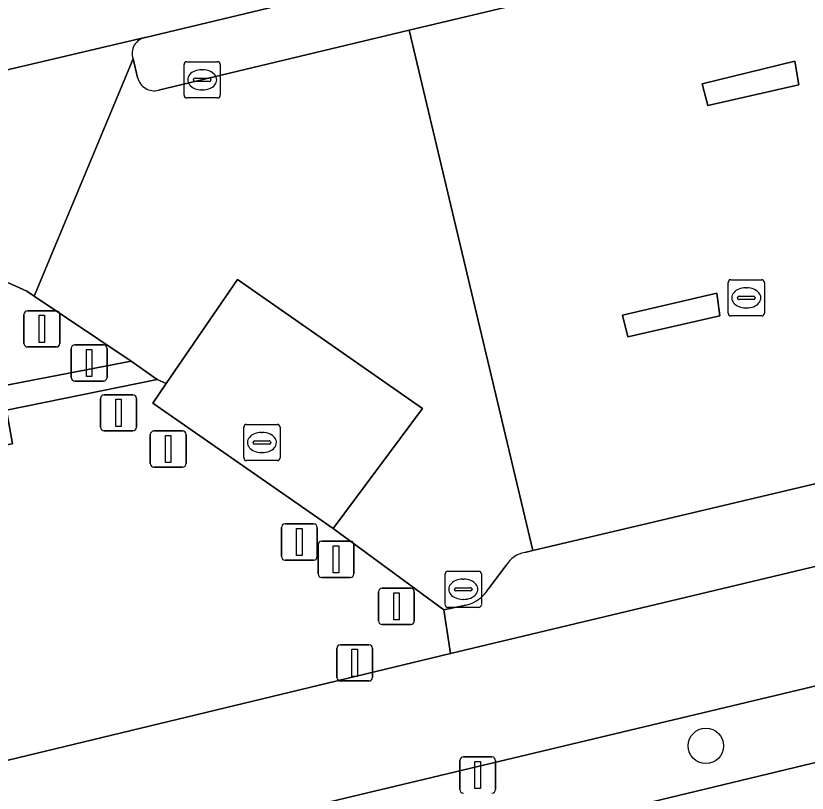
# Model space of a CAD drawing. Extents: x 157648 to 158502, y 379212 to 380938.
# Drawn here: x 158174.75 to 158196.62, y 380874.25 to 380895.73 of the extents above; entities that cross this region are included whole.
import ezdxf

# ---------------------------------------------------------------- set-up
doc = ezdxf.new("R2010")
doc.units = 0
for name, color, linetype in [('IMGEO_Afsluitpaal', 7, 'Continuous'), ('IMGEO_Berm_groen', 7, 'Continuous'), ('IMGEO_Boom', 7, 'Continuous'), ('IMGEO_Erf', 7, 'Continuous'), ('IMGEO_Fietspad_gesloten', 7, 'Continuous'), ('IMGEO_Hek', 7, 'Continuous'), ('IMGEO_Kolk', 7, 'Continuous'), ('IMGEO_Lichtmast', 7, 'Continuous'), ('IMGEO_Rijbaan_lokaal_gesloten', 7, 'Continuous'), ('IMGEO_Rijbaan_lokaal_open', 7, 'Continuous'), ('IMGEO_Rijbaan_regionaal_gesloten', 7, 'Continuous'), ('IMGEO_Terreindeel_open', 7, 'Continuous'), ('IMGEO_Verkeerseiland_gesloten', 7, 'Continuous'), ('IMGEO_Verkeerseiland_open', 7, 'Continuous'), ('IMGEO_Voetpad_halfverhard', 7, 'Continuous'), ('IMGEO_Voetpad_open', 7, 'Continuous')]:
    doc.layers.add(name, color=color, linetype=linetype)

msp = doc.modelspace()

# ---------------------------------------------------------------- linework, layer by layer
at = {"layer": 'IMGEO_Afsluitpaal'}
for p, q in [((158174.974, 380886.678), (158174.974, 380887.478)), ((158174.974, 380887.478), (158174.974, 380886.678)), ((158175.074, 380887.578), (158175.864, 380887.578)), ((158175.864, 380887.578), (158175.074, 380887.578)), ((158175.964, 380887.478), (158175.964, 380886.678)), ((158175.964, 380886.678), (158175.964, 380887.478)), ((158176.38, 380886.638), (158177.17, 380886.638)), ((158177.17, 380886.638), (158176.38, 380886.638)), ((158175.864, 380886.578), (158175.074, 380886.578)), ((158175.074, 380886.578), (158175.864, 380886.578)), ((158176.28, 380885.738), (158176.28, 380886.538)), ((158176.28, 380886.538), (158176.28, 380885.738)), ((158177.27, 380886.538), (158177.27, 380885.738)), ((158177.27, 380885.738), (158177.27, 380886.538)), ((158177.17, 380885.638), (158176.38, 380885.638)), ((158176.38, 380885.638), (158177.17, 380885.638)), ((158177.093, 380884.359), (158177.093, 380885.159)), ((158177.093, 380885.159), (158177.093, 380884.359)), ((158177.193, 380885.259), (158177.983, 380885.259)), ((158177.983, 380885.259), (158177.193, 380885.259)), ((158178.083, 380885.159), (158178.083, 380884.359)), ((158178.083, 380884.359), (158178.083, 380885.159)), ((158177.983, 380884.259), (158177.193, 380884.259)), ((158177.193, 380884.259), (158177.983, 380884.259)), ((158178.566, 380884.258), (158179.356, 380884.258)), ((158179.356, 380884.258), (158178.566, 380884.258)), ((158178.466, 380883.358), (158178.466, 380884.158)), ((158178.466, 380884.158), (158178.466, 380883.358)), ((158179.456, 380884.158), (158179.456, 380883.358)), ((158179.456, 380883.358), (158179.456, 380884.158)), ((158179.356, 380883.258), (158178.566, 380883.258)), ((158178.566, 380883.258), (158179.356, 380883.258)), ((158182.09, 380880.79), (158182.09, 380881.59)), ((158182.09, 380881.59), (158182.09, 380880.79)), ((158182.19, 380881.69), (158182.98, 380881.69)), ((158182.98, 380881.69), (158182.19, 380881.69)), ((158183.08, 380881.59), (158183.08, 380880.79)), ((158183.08, 380880.79), (158183.08, 380881.59)), ((158183.203, 380881.211), (158183.993, 380881.211)), ((158183.993, 380881.211), (158183.203, 380881.211)), ((158183.103, 380880.311), (158183.103, 380881.111)), ((158183.103, 380881.111), (158183.103, 380880.311)), ((158184.093, 380881.111), (158184.093, 380880.311)), ((158184.093, 380880.311), (158184.093, 380881.111)), ((158182.98, 380880.69), (158182.19, 380880.69)), ((158182.19, 380880.69), (158182.98, 380880.69)), ((158183.993, 380880.211), (158183.203, 380880.211)), ((158183.203, 380880.211), (158183.993, 380880.211)), ((158184.772, 380879.012), (158184.772, 380879.812)), ((158184.772, 380879.812), (158184.772, 380879.012)), ((158184.872, 380879.912), (158185.662, 380879.912)), ((158185.662, 380879.912), (158184.872, 380879.912)), ((158185.762, 380879.812), (158185.762, 380879.012)), ((158185.762, 380879.012), (158185.762, 380879.812)), ((158185.662, 380878.912), (158184.872, 380878.912)), ((158184.872, 380878.912), (158185.662, 380878.912))]:
    msp.add_line(p, q, dxfattribs=at)
for points in [[(158175.394, 380887.453), (158175.544, 380887.453), (158175.544, 380886.703), (158175.394, 380886.703), (158175.394, 380887.453)], [(158176.7, 380886.513), (158176.85, 380886.513), (158176.85, 380885.763), (158176.7, 380885.763), (158176.7, 380886.513)], [(158177.513, 380885.134), (158177.663, 380885.134), (158177.663, 380884.384), (158177.513, 380884.384), (158177.513, 380885.134)], [(158178.886, 380884.133), (158179.036, 380884.133), (158179.036, 380883.383), (158178.886, 380883.383), (158178.886, 380884.133)], [(158182.51, 380881.565), (158182.66, 380881.565), (158182.66, 380880.815), (158182.51, 380880.815), (158182.51, 380881.565)], [(158183.523, 380881.086), (158183.673, 380881.086), (158183.673, 380880.336), (158183.523, 380880.336), (158183.523, 380881.086)], [(158185.192, 380879.787), (158185.342, 380879.787), (158185.342, 380879.037), (158185.192, 380879.037), (158185.192, 380879.787)]]:
    msp.add_lwpolyline(points, dxfattribs=at)
for centre, start, end in [((158175.074, 380887.478), 90, 180), ((158175.074, 380887.478), 90, 180), ((158175.864, 380887.478), 0, 90), ((158175.864, 380887.478), 360, 90), ((158175.074, 380886.678), 180, 270), ((158175.074, 380886.678), 180, 270), ((158175.864, 380886.678), 270, 0), ((158175.864, 380886.678), 270, 0), ((158176.38, 380886.538), 90, 180), ((158176.38, 380886.538), 90, 180), ((158177.17, 380886.538), 0, 90), ((158177.17, 380886.538), 360, 90), ((158176.38, 380885.738), 180, 270), ((158176.38, 380885.738), 180, 270), ((158177.17, 380885.738), 270, 0), ((158177.17, 380885.738), 270, 0), ((158177.193, 380885.159), 90, 180), ((158177.193, 380885.159), 90, 180), ((158177.983, 380885.159), 0, 90), ((158177.983, 380885.159), 360, 90), ((158177.193, 380884.359), 180, 270), ((158177.193, 380884.359), 180, 270), ((158177.983, 380884.359), 270, 0), ((158177.983, 380884.359), 270, 0), ((158178.566, 380884.158), 90, 180), ((158178.566, 380884.158), 90, 180), ((158179.356, 380884.158), 0, 90), ((158179.356, 380884.158), 360, 90), ((158178.566, 380883.358), 180, 270), ((158178.566, 380883.358), 180, 270), ((158179.356, 380883.358), 270, 0), ((158179.356, 380883.358), 270, 0), ((158182.19, 380881.59), 90, 180), ((158182.19, 380881.59), 90, 180), ((158182.98, 380881.59), 0, 90), ((158182.98, 380881.59), 360, 90), ((158183.203, 380881.111), 90, 180), ((158183.203, 380881.111), 90, 180), ((158183.993, 380881.111), 0, 90), ((158183.993, 380881.111), 360, 90), ((158182.19, 380880.79), 180, 270), ((158182.19, 380880.79), 180, 270), ((158182.98, 380880.79), 270, 0), ((158182.98, 380880.79), 270, 0), ((158183.203, 380880.311), 180, 270), ((158183.203, 380880.311), 180, 270), ((158183.993, 380880.311), 270, 0), ((158183.993, 380880.311), 270, 0), ((158184.872, 380879.812), 90, 180), ((158184.872, 380879.812), 90, 180), ((158185.662, 380879.812), 0, 90), ((158185.662, 380879.812), 360, 90), ((158184.872, 380879.012), 180, 270), ((158184.872, 380879.012), 180, 270), ((158185.662, 380879.012), 270, 0), ((158185.662, 380879.012), 270, 0)]:
    msp.add_arc(centre, 0.1, start, end, dxfattribs=at)
at = {"layer": 'IMGEO_Berm_groen'}
for points in [[(158247.927, 380894.961), (158241.25, 380890.308), (158241.053, 380890.179), (158237.983, 380888.371), (158234.764, 380886.844), (158227.239, 380884.51), (158216.562, 380881.917), (158176.169, 380872.274), (158170.786, 380871.038), (158169.397, 380870.904), (158167.571, 380870.872), (158165.75, 380871.003), (158163.948, 380871.297), (158155.69, 380872.659), (158150.365, 380873.521), (158148.523, 380873.783), (158145.729, 380873.832), (158142.943, 380873.632), (158141.381, 380873.409), (158125.611, 380869.701), (158120.899, 380868.795), (158112.29, 380866.807), (158104.631, 380865.308)], [(158103.992, 380860.804), (158111.541, 380862.403), (158125.906, 380865.83), (158133.874, 380867.714), (158139.433, 380869.167), (158139.637, 380869.206), (158146.514, 380870.261), (158148.421, 380870.451), (158151.536, 380870.552), (158155.774, 380870.384), (158160.122, 380869.826), (158163.951, 380869.298), (158165.296, 380869.194), (158168.609, 380869.132), (158171.914, 380869.367), (158175.184, 380869.895), (158175.796, 380870.028), (158198.003, 380875.375)]]:
    msp.add_lwpolyline(points, dxfattribs=at)
at = {"layer": 'IMGEO_Boom'}
msp.add_circle((158193.821, 380875.556), 0.489, dxfattribs=at)
at = {"layer": 'IMGEO_Erf'}
for points in [[(158165.267, 380889.483), (158157.073, 380887.557), (158156.078, 380887.323), (158153.531, 380886.801), (158152.556, 380886.604), (158150.574, 380886.285), (158149.649, 380884.187), (158150.929, 380879.311), (158152.042, 380876.575), (158160.22, 380875.155), (158166.261, 380874.42), (158169.254, 380874.341), (158172.2, 380874.603), (158186.759, 380878.107), (158186.574, 380879.312), (158183.521, 380881.564), (158178.533, 380885.027)], [(158178.533, 380885.027), (158178.902, 380885.565), (158178.655, 380885.676), (158174.492, 380884.83), (158174.652, 380883.906), (158173.41, 380883.69), (158173.228, 380884.601), (158165.791, 380883.233), (158165.467, 380885.178), (158166.702, 380885.401), (158166.963, 380884.08), (158169.38, 380884.546), (158169.014, 380886.645), (158170.266, 380886.902), (158170.703, 380884.791), (158177.935, 380886.186), (158175.257, 380887.982), (158175.056, 380888.117), (158174.359, 380888.432)]]:
    msp.add_lwpolyline(points, dxfattribs=at)
at = {"layer": 'IMGEO_Fietspad_gesloten'}
for points in [[(158104.631, 380865.308), (158112.29, 380866.807), (158120.899, 380868.795), (158125.611, 380869.701), (158141.381, 380873.409), (158142.943, 380873.632), (158145.729, 380873.832), (158148.523, 380873.783), (158150.365, 380873.521), (158155.69, 380872.659), (158163.948, 380871.297), (158165.75, 380871.003), (158167.571, 380870.872), (158169.397, 380870.904), (158170.786, 380871.038), (158176.169, 380872.274), (158216.562, 380881.917), (158227.239, 380884.51), (158234.764, 380886.844), (158237.983, 380888.371), (158241.053, 380890.179), (158241.25, 380890.308), (158247.927, 380894.961)], [(158228.952, 380888.114), (158227.823, 380887.854), (158221.487, 380886.347), (158215.49, 380884.935), (158214.584, 380884.721), (158211.181, 380883.92), (158206.509, 380882.744), (158205.929, 380882.622), (158204.633, 380882.349), (158199.155, 380881.064), (158186.759, 380878.107), (158172.2, 380874.603), (158169.254, 380874.341), (158166.261, 380874.42), (158160.22, 380875.155), (158152.042, 380876.575), (158149.385, 380877.016), (158147.961, 380877.094)]]:
    msp.add_lwpolyline(points, dxfattribs=at)
at = {"layer": 'IMGEO_Hek'}
for points in [[(158199.155, 380881.064), (158186.759, 380878.107)], [(158186.759, 380878.107), (158172.2, 380874.603), (158169.254, 380874.341), (158166.261, 380874.42), (158160.22, 380875.155)]]:
    msp.add_lwpolyline(points, dxfattribs=at)
at = {"layer": 'IMGEO_Kolk'}
for p, q in [((158179.474, 380894.46), (158180.326, 380894.46)), ((158179.399, 380893.534), (158179.399, 380894.386)), ((158180.4, 380894.386), (158180.4, 380893.534)), ((158179.887, 380894.24), (158179.912, 380894.24)), ((158179.658, 380893.954), (158179.658, 380893.966)), ((158180.096, 380893.917), (158179.698, 380893.917)), ((158179.701, 380894.003), (158180.099, 380894.003)), ((158180.142, 380893.966), (158180.142, 380893.954)), ((158179.91, 380893.68), (158179.885, 380893.68)), ((158180.326, 380893.46), (158179.474, 380893.46)), ((158194.437, 380887.509), (158194.437, 380888.361)), ((158194.512, 380888.435), (158195.364, 380888.435)), ((158195.438, 380888.361), (158195.438, 380887.509)), ((158194.925, 380888.215), (158194.95, 380888.215)), ((158194.696, 380887.929), (158194.696, 380887.941)), ((158194.739, 380887.978), (158195.137, 380887.978)), ((158195.18, 380887.941), (158195.18, 380887.929)), ((158195.134, 380887.892), (158194.736, 380887.892)), ((158194.948, 380887.655), (158194.923, 380887.655)), ((158195.364, 380887.435), (158194.512, 380887.435)), ((158181.125, 380884.439), (158181.977, 380884.439)), ((158181.05, 380883.513), (158181.05, 380884.365)), ((158181.538, 380884.219), (158181.563, 380884.219)), ((158182.051, 380884.365), (158182.051, 380883.513)), ((158181.352, 380883.982), (158181.75, 380883.982)), ((158181.309, 380883.933), (158181.309, 380883.945)), ((158181.747, 380883.896), (158181.349, 380883.896)), ((158181.793, 380883.945), (158181.793, 380883.933)), ((158181.561, 380883.659), (158181.536, 380883.659)), ((158181.977, 380883.439), (158181.125, 380883.439)), ((158186.615, 380879.458), (158186.615, 380880.31)), ((158186.69, 380880.384), (158187.542, 380880.384)), ((158187.616, 380880.31), (158187.616, 380879.458)), ((158187.103, 380880.164), (158187.128, 380880.164)), ((158186.874, 380879.878), (158186.874, 380879.89)), ((158187.312, 380879.841), (158186.914, 380879.841)), ((158186.917, 380879.927), (158187.315, 380879.927)), ((158187.358, 380879.89), (158187.358, 380879.878)), ((158187.126, 380879.604), (158187.101, 380879.604)), ((158187.542, 380879.384), (158186.69, 380879.384))]:
    msp.add_line(p, q, dxfattribs=at)
for points in [[(158179.474, 380894.46), (158180.326, 380894.46)], [(158179.399, 380893.534), (158179.399, 380894.386)], [(158180.4, 380894.386), (158180.4, 380893.534)], [(158180.326, 380893.46), (158179.474, 380893.46)], [(158194.437, 380887.509), (158194.437, 380888.361)], [(158194.512, 380888.435), (158195.364, 380888.435)], [(158195.438, 380888.361), (158195.438, 380887.509)], [(158195.364, 380887.435), (158194.512, 380887.435)], [(158181.125, 380884.439), (158181.977, 380884.439)], [(158181.05, 380883.513), (158181.05, 380884.365)], [(158182.051, 380884.365), (158182.051, 380883.513)], [(158181.977, 380883.439), (158181.125, 380883.439)], [(158186.615, 380879.458), (158186.615, 380880.31)], [(158186.69, 380880.384), (158187.542, 380880.384)], [(158187.616, 380880.31), (158187.616, 380879.458)], [(158187.542, 380879.384), (158186.69, 380879.384)]]:
    msp.add_lwpolyline(points, dxfattribs=at)
for centre, radius, start, end in [((158179.476, 380894.384), 0.0765, 91.552, 178.448), ((158179.476, 380894.384), 0.0765, 91.552, 178.448), ((158180.324, 380894.384), 0.0765, 1.552, 88.448), ((158180.324, 380894.384), 0.0765, 1.552, 88.448), ((158179.698, 380893.963), 0.0403, 85.8775, 175.7526), ((158179.695, 380893.953), 0.0366, 178.938, 274.7102), ((158180.099, 380893.96), 0.043, 264.8664, 352.4533), ((158180.103, 380893.965), 0.0386, 1.7309, 96.639), ((158179.476, 380893.536), 0.0765, 181.552, 268.448), ((158179.476, 380893.536), 0.0765, 181.552, 268.448), ((158180.324, 380893.536), 0.0765, 271.552, 358.448), ((158180.324, 380893.536), 0.0765, 271.552, 358.448), ((158194.514, 380888.359), 0.0765, 91.552, 178.448), ((158194.514, 380888.359), 0.0765, 91.552, 178.448), ((158195.362, 380888.359), 0.0765, 1.552, 88.448), ((158195.362, 380888.359), 0.0765, 1.552, 88.448), ((158194.736, 380887.938), 0.0403, 85.8775, 175.7526), ((158194.733, 380887.928), 0.0366, 178.938, 274.7102), ((158195.137, 380887.935), 0.043, 264.8664, 352.4533), ((158195.141, 380887.94), 0.0386, 1.7309, 96.639), ((158194.514, 380887.511), 0.0765, 181.552, 268.448), ((158194.514, 380887.511), 0.0765, 181.552, 268.448), ((158195.362, 380887.511), 0.0765, 271.552, 358.448), ((158195.362, 380887.511), 0.0765, 271.552, 358.448), ((158181.127, 380884.363), 0.0765, 91.552, 178.448), ((158181.127, 380884.363), 0.0765, 91.552, 178.448), ((158181.975, 380884.363), 0.0765, 1.552, 88.448), ((158181.975, 380884.363), 0.0765, 1.552, 88.448), ((158181.349, 380883.942), 0.0403, 85.8775, 175.7526), ((158181.754, 380883.944), 0.0386, 1.7309, 96.639), ((158181.346, 380883.932), 0.0366, 178.938, 274.7102), ((158181.75, 380883.939), 0.043, 264.8664, 352.4533), ((158181.127, 380883.515), 0.0765, 181.552, 268.448), ((158181.127, 380883.515), 0.0765, 181.552, 268.448), ((158181.975, 380883.515), 0.0765, 271.552, 358.448), ((158181.975, 380883.515), 0.0765, 271.552, 358.448), ((158186.692, 380880.308), 0.0765, 91.552, 178.448), ((158186.692, 380880.308), 0.0765, 91.552, 178.448), ((158187.54, 380880.308), 0.0765, 1.552, 88.448), ((158187.54, 380880.308), 0.0765, 1.552, 88.448), ((158186.914, 380879.887), 0.0403, 85.8775, 175.7526), ((158186.911, 380879.877), 0.0366, 178.938, 274.7102), ((158187.315, 380879.884), 0.043, 264.8664, 352.4533), ((158187.319, 380879.889), 0.0386, 1.7309, 96.639), ((158186.692, 380879.46), 0.0765, 181.552, 268.448), ((158186.692, 380879.46), 0.0765, 181.552, 268.448), ((158187.54, 380879.46), 0.0765, 271.552, 358.448), ((158187.54, 380879.46), 0.0765, 271.552, 358.448)]:
    msp.add_arc(centre, radius, start, end, dxfattribs=at)
for centre, major_axis, ratio, start_param, end_param in [((158179.886, 380893.96), (-0.387, 0.002), 0.722429, 4.712389, 7.853982), ((158179.911, 380893.96), (-0.39, 0.002), 0.717154, 1.570796, 4.712389), ((158194.924, 380887.935), (-0.387, 0.002), 0.722429, 4.712389, 7.853982), ((158194.949, 380887.935), (-0.39, 0.002), 0.717154, 1.570796, 4.712389), ((158181.537, 380883.939), (-0.387, 0.002), 0.722429, 4.712389, 7.853982), ((158181.562, 380883.939), (-0.39, 0.002), 0.717154, 1.570796, 4.712389), ((158187.102, 380879.884), (-0.387, 0.002), 0.722429, 4.712389, 7.853982), ((158187.127, 380879.884), (-0.39, 0.002), 0.717154, 1.570796, 4.712389)]:
    msp.add_ellipse(centre, major_axis=major_axis, ratio=ratio, start_param=start_param, end_param=end_param, dxfattribs=at)
at = {"layer": 'IMGEO_Lichtmast'}
for p, q in [((158183.719, 380878.35), (158184.509, 380878.35)), ((158184.509, 380878.35), (158183.719, 380878.35)), ((158183.619, 380877.45), (158183.619, 380878.25)), ((158183.619, 380878.25), (158183.619, 380877.45)), ((158184.609, 380878.25), (158184.609, 380877.45)), ((158184.609, 380877.45), (158184.609, 380878.25)), ((158184.509, 380877.35), (158183.719, 380877.35)), ((158183.719, 380877.35), (158184.509, 380877.35)), ((158187.118, 380875.249), (158187.908, 380875.249)), ((158187.908, 380875.249), (158187.118, 380875.249)), ((158187.018, 380874.349), (158187.018, 380875.149)), ((158187.018, 380875.149), (158187.018, 380874.349)), ((158188.008, 380875.149), (158188.008, 380874.349)), ((158188.008, 380874.349), (158188.008, 380875.149))]:
    msp.add_line(p, q, dxfattribs=at)
for points in [[(158184.039, 380878.225), (158184.189, 380878.225), (158184.189, 380877.475), (158184.039, 380877.475), (158184.039, 380878.225)], [(158187.438, 380875.124), (158187.588, 380875.124), (158187.588, 380874.374), (158187.438, 380874.374), (158187.438, 380875.124)]]:
    msp.add_lwpolyline(points, dxfattribs=at)
for centre, start, end in [((158183.719, 380878.25), 90, 180), ((158183.719, 380878.25), 90, 180), ((158184.509, 380878.25), 0, 90), ((158184.509, 380878.25), 360, 90), ((158183.719, 380877.45), 180, 270), ((158183.719, 380877.45), 180, 270), ((158184.509, 380877.45), 270, 0), ((158184.509, 380877.45), 270, 0), ((158187.118, 380875.149), 90, 180), ((158187.118, 380875.149), 90, 180), ((158187.908, 380875.149), 0, 90), ((158187.908, 380875.149), 360, 90), ((158187.118, 380874.349), 180, 270), ((158187.118, 380874.349), 180, 270), ((158187.908, 380874.349), 270, 0), ((158187.908, 380874.349), 270, 0)]:
    msp.add_arc(centre, 0.1, start, end, dxfattribs=at)
at = {"layer": 'IMGEO_Rijbaan_lokaal_gesloten'}
for points in [[(158201.827, 380899.202), (158188.963, 380896.127), (158185.622, 380895.329), (158189.039, 380880.951), (158192.403, 380881.745), (158198.513, 380883.189), (158198.683, 380882.333), (158199.653, 380882.597), (158199.974, 380883.586), (158205.367, 380884.878), (158204.377, 380888.514), (158204.341, 380888.738)], [(158193.876, 380893.253), (158193.721, 380893.848), (158196.28, 380894.475), (158196.391, 380893.823)], [(158185.99, 380884.877), (158180.878, 380888.447), (158178.902, 380885.565), (158178.533, 380885.027), (158183.521, 380881.564)], [(158194.204, 380887.436), (158191.667, 380886.86), (158191.515, 380887.455), (158194.124, 380888.068)]]:
    msp.add_lwpolyline(points, close=True, dxfattribs=at)
at = {"layer": 'IMGEO_Rijbaan_lokaal_open'}
for points in [[(158185.622, 380895.329), (158178.69, 380893.672)], [(158188.815, 380880.898), (158189.039, 380880.951), (158185.622, 380895.329)], [(158178.113, 380894.021), (158177.99, 380894.541), (158175.257, 380887.982), (158177.935, 380886.186), (158178.655, 380885.676), (158178.902, 380885.565), (158180.878, 380888.447), (158185.99, 380884.877), (158183.521, 380881.564), (158186.574, 380879.312), (158187.188, 380879.441)], [(158187.812, 380879.897), (158188.31, 380880.556)]]:
    msp.add_lwpolyline(points, dxfattribs=at)
for centre, radius, start, end in [((158178.576, 380894.135), 0.477, 193.7994, 283.8651), ((158188.93, 380880.184), 0.724, 99.1827, 149.0312), ((158186.955, 380880.414), 1.001, 283.4384, 328.8779)]:
    msp.add_arc(centre, radius, start, end, dxfattribs=at)
at = {"layer": 'IMGEO_Rijbaan_regionaal_gesloten'}
for points in [[(158108.098, 380883.225), (158111.93, 380883.562), (158115.871, 380883.958), (158119.805, 380884.419), (158121.91, 380884.621), (158125.792, 380885.125), (158129.602, 380885.619), (158139.469, 380887.076), (158145.241, 380887.993), (158149.175, 380888.767), (158157.971, 380890.35), (158178.311, 380895.13), (158178.332, 380895.132), (158227.57, 380906.91), (158227.589, 380906.916), (158234.792, 380908.812), (158245.832, 380911.345), (158257.255, 380914.069)], [(158178.332, 380895.132), (158178.311, 380895.13), (158157.971, 380890.35), (158149.175, 380888.767), (158145.241, 380887.993), (158139.469, 380887.076), (158129.602, 380885.619), (158125.792, 380885.125), (158121.91, 380884.621), (158119.805, 380884.419), (158115.871, 380883.958), (158111.93, 380883.562), (158108.098, 380883.225)], [(158174.359, 380888.432), (158175.056, 380888.117), (158175.257, 380887.982), (158177.99, 380894.541)]]:
    msp.add_lwpolyline(points, dxfattribs=at)
msp.add_arc((158178.409, 380894.693), 0.446, 99.9266, 199.9591, dxfattribs=at)
at = {"layer": 'IMGEO_Terreindeel_open'}
msp.add_lwpolyline([(158170.266, 380886.902), (158169.014, 380886.645), (158169.38, 380884.546), (158166.963, 380884.08), (158166.702, 380885.401), (158165.467, 380885.178), (158165.791, 380883.233), (158173.228, 380884.601), (158173.41, 380883.69), (158174.652, 380883.906), (158174.492, 380884.83), (158178.655, 380885.676), (158177.935, 380886.186), (158170.703, 380884.791)], close=True, dxfattribs=at)
at = {"layer": 'IMGEO_Verkeerseiland_gesloten'}
for points in [[(158196.391, 380893.823), (158196.28, 380894.475), (158193.721, 380893.848), (158193.876, 380893.253)], [(158194.204, 380887.436), (158194.124, 380888.068), (158191.515, 380887.455), (158191.667, 380886.86)]]:
    msp.add_lwpolyline(points, close=True, dxfattribs=at)
at = {"layer": 'IMGEO_Verkeerseiland_open'}
for points in [[(158227.57, 380906.91), (158178.332, 380895.132)], [(158178.69, 380893.672), (158185.622, 380895.329), (158188.963, 380896.127)], [(158177.99, 380894.541), (158178.113, 380894.021)]]:
    msp.add_lwpolyline(points, dxfattribs=at)
for centre, radius, start, end in [((158178.409, 380894.693), 0.446, 99.9266, 199.9591), ((158178.576, 380894.135), 0.477, 193.7994, 283.8651)]:
    msp.add_arc(centre, radius, start, end, dxfattribs=at)
at = {"layer": 'IMGEO_Voetpad_halfverhard'}
for points in [[(158199.456, 380881.991), (158199.653, 380882.597), (158198.683, 380882.333), (158198.513, 380883.189), (158192.403, 380881.745), (158189.039, 380880.951), (158188.815, 380880.898)], [(158187.188, 380879.441), (158186.574, 380879.312), (158186.759, 380878.107), (158199.155, 380881.064), (158199.456, 380881.991)], [(158188.31, 380880.556), (158187.812, 380879.897)]]:
    msp.add_lwpolyline(points, dxfattribs=at)
for centre, radius, start, end in [((158188.93, 380880.184), 0.724, 99.1827, 149.0312), ((158186.955, 380880.414), 1.001, 283.4384, 328.8779)]:
    msp.add_arc(centre, radius, start, end, dxfattribs=at)
at = {"layer": 'IMGEO_Voetpad_open'}
msp.add_lwpolyline([(158251.028, 380892.001), (158242.343, 380887.608), (158241.715, 380887.254), (158238.669, 380885.752), (158235.501, 380884.527), (158233.565, 380883.858), (158230.074, 380882.921), (158198.003, 380875.375), (158175.796, 380870.028), (158175.184, 380869.895), (158171.914, 380869.367), (158168.609, 380869.132), (158165.296, 380869.194), (158165.172, 380867.015), (158167.176, 380867), (158171.184, 380867.259), (158173.991, 380867.557), (158178.582, 380868.481), (158231.096, 380881.082)], dxfattribs=at)

doc.saveas('drawing.dxf')
